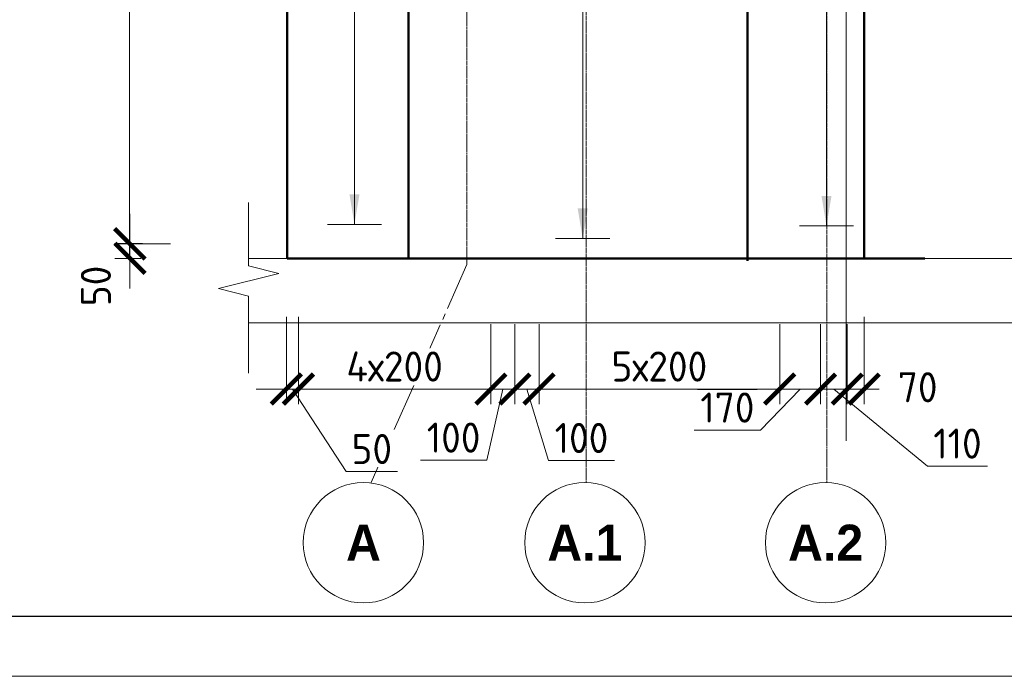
# Model space of a CAD drawing. Header units: millimetres. Extents: x 263826 to 1718326, y -423071 to 70137.
# Tile 462 of 486: x 1099990 to 1108171, y -140651 to -135195. Entities that reach past the tile are written whole.
import ezdxf
from ezdxf.enums import TextEntityAlignment as Align

# ---------------------------------------------------------------- set-up
doc = ezdxf.new("R2010")
doc.units = ezdxf.units.MM
doc.linetypes.add('______5', pattern=[1100, 800, -100, 100, -100])
doc.linetypes.add('осевая', pattern=[50.8, 31.75, -6.35, 6.35, -6.35])
for name, color, linetype, lineweight in [('AF_Stena', 90, 'Continuous', 18), ('KR_Fundament', 253, 'Continuous', 18), ('АрмСтер', 2, 'Continuous', 50), ('Оси', 40, '______5', 18), ('размер', 1, 'Continuous', 25), ('РАЗМЕРЫ', 1, 'Continuous', 9), ('Текст', 7, 'Continuous', 25), ('ТОНКИЕ', 7, 'Continuous', 9)]:
    doc.layers.add(name, color=color, linetype=linetype, lineweight=lineweight)
doc.layers.add('PDF7_Text', color=7, linetype='Continuous')
doc.layers.add('ТОЛСТЫЕ_ОСНОВНЫЕ', color=6, linetype='Continuous')
doc.layers.add('АрмСтер_атрибуты', color=2, linetype='Continuous', lineweight=0, plot=False)
doc.styles.add('Century Gothic', font='GOTHIC.TTF')
doc.styles.add('GOST-2.304_Type-B', font='GOST_Common.ttf')
doc.styles.add('PDF Times New Roman', font='times.ttf')
doc.styles.get("Standard").update_dxf_attribs({"font": 'arial.ttf'})
doc.styles.add('Аннотативный', font='arial.ttf')
doc.styles.add('ГОСТ', font='GOST_Common.ttf')
doc.dimstyles.new('мой 25', dxfattribs={"dimscale": 100, "dimtxt": 2.5, "dimasz": 2.5, "dimexe": 1.25, "dimexo": 0.625, "dimtad": 1, "dimdec": 0, "dimlfac": 0.5, "dimtxsty": 'GOST-2.304_Type-B', "dimblk": 'ARCHTICK', "dimcen": 2.5, "dimdle": 1.25, "dimaunit": 1, "dimadec": 1, "dimazin": 2, "dimtfac": 1, "dimtdec": 0, "dimtmove": 1, "dimatfit": 3, "dimfxl": 6, "dimfxlon": 1, "dimtfill": 1, "dimlwd": -1, "dimlwe": -1, "dimarcsym": 0})

# ---------------------------------------------------------------- blocks, each defined once
blk = doc.blocks.new('штамп кж1.1')
at = {"layer": 'PDF7_Text', "insert": (410912, -84467.2), "char_height": 180, "width": 6881.019, "attachment_point": 7, "style": 'PDF Times New Roman'}
blk.add_mtext('\\pi1015.18152;Жилой дом со встроенными помещениями \\P\\pi311.27381;общественно-делового и коммерческого назначения на \\P\\pi667.38051;первом этаже здания и встроенно-пристроенным \\P\\pi874.76335;поликлиническим учреждением (поз. 2.2-2.3)', dxfattribs=at)
at = {"layer": 'Текст', "color": 7, "insert": (411117.5, -81801.3), "char_height": 250, "attachment_point": 1, "style": 'ГОСТ'}
blk.add_mtext_dynamic_manual_height_columns('\\pi594.35517;{\\fTimes New Roman|b0|i0|c204|p18;\\C256;Строительство жилого комплекса со  встроенными помещениями \\P\\pi1441.86779;общественного-делового, коммерческого назначения и \\P\\pi41.3631;поликлиническим учреждением по адресу: г. Чита, ул. 1-я Коллективная}', width=11543.072, gutter_width=12.5, heights=[0], dxfattribs=at)
blk = doc.blocks.new('*U46')
at = {"layer": 'ТОЛСТЫЕ_ОСНОВНЫЕ', "color": 6}
blk.add_lwpolyline([(20, 5), (415, 5), (415, 292), (20, 292)], close=True, dxfattribs=at)
at = {"layer": 'ТОНКИЕ'}
blk.add_lwpolyline([(0, 0), (420, 0), (420, 297), (0, 297)], close=True, dxfattribs=at)
blk = doc.blocks.new('*U2596')
at = {"layer": 'РАЗМЕРЫ', "ltscale": 15}
blk.add_line((0, -1800), (0, 1600), dxfattribs=at)
at = {"layer": 'РАЗМЕРЫ'}
blk.add_line((112.5, -1800), (-112.5, -1800), dxfattribs=at)
blk.add_solid([(0, -1800), (20.9, -1674.8), (-20.9, -1674.8)], dxfattribs=at)
at = {"layer": 'АрмСтер_атрибуты', "flags": 9}
for tag, p in [('МАССА', (-505.2, 389.5)), ('ОБОЗНАЧЕНИЕ', (-505.2, 275.6))]:
    blk.add_attdef(tag, p, '', height=75, dxfattribs=at)
at = {"layer": 'АрмСтер_атрибуты', "style": 'Аннотативный', "flags": 8}
blk.add_attdef('ПОЗ', (110, 29.6), '', height=75, dxfattribs=at)
blk.add_attdef('НАИМЕНОВАНИЕ', text='', height=75, dxfattribs=at).set_placement((0, -29.3), align=Align.TOP_CENTER)
at = {"layer": 'АрмСтер_атрибуты', "color": 215, "style": 'Аннотативный'}
for tag, p, flags in [('ШАГ', (190.9, -194.2), 10), ('КОЛ', (138, -285.1), 8), ('ШИРИНА', (172.9, -367.8), 8)]:
    blk.add_attdef(tag, p, '', height=50, dxfattribs=dict(at, flags=flags))
blk = doc.blocks.new('*U2594')
at = {"layer": 'РАЗМЕРЫ', "ltscale": 15}
blk.add_line((0, -1800), (0, 1600), dxfattribs=at)
at = {"layer": 'РАЗМЕРЫ'}
blk.add_line((112.5, -1800), (-112.5, -1800), dxfattribs=at)
blk.add_solid([(0, -1800), (20.9, -1674.8), (-20.9, -1674.8)], dxfattribs=at)
at = {"layer": 'АрмСтер_атрибуты', "flags": 9}
for tag, p in [('МАССА', (-1033.5, 389.5)), ('ОБОЗНАЧЕНИЕ', (-1033.5, 275.6))]:
    blk.add_attdef(tag, p, '', height=75, dxfattribs=at)
at = {"layer": 'АрмСтер_атрибуты', "style": 'Аннотативный', "flags": 8}
blk.add_attdef('ПОЗ', (110, 29.6), '', height=75, dxfattribs=at)
blk.add_attdef('НАИМЕНОВАНИЕ', text='', height=75, dxfattribs=at).set_placement((0, -29.3), align=Align.TOP_CENTER)
at = {"layer": 'АрмСтер_атрибуты', "color": 215, "style": 'Аннотативный'}
for tag, p, flags in [('ШАГ', (190.9, -194.2), 10), ('КОЛ', (138, -285.1), 8), ('ШИРИНА', (172.9, -367.8), 8)]:
    blk.add_attdef(tag, p, '', height=50, dxfattribs=dict(at, flags=flags))
blk = doc.blocks.new('*U2595')
at = {"layer": 'РАЗМЕРЫ', "ltscale": 15}
blk.add_line((0, -1800), (0, 1600), dxfattribs=at)
at = {"layer": 'РАЗМЕРЫ'}
blk.add_line((112.5, -1800), (-112.5, -1800), dxfattribs=at)
blk.add_solid([(0, -1800), (20.9, -1674.8), (-20.9, -1674.8)], dxfattribs=at)
at = {"layer": 'АрмСтер_атрибуты', "flags": 9}
for tag, p in [('МАССА', (-1033.5, 389.5)), ('ОБОЗНАЧЕНИЕ', (-1033.5, 275.6))]:
    blk.add_attdef(tag, p, '', height=75, dxfattribs=at)
at = {"layer": 'АрмСтер_атрибуты', "style": 'Аннотативный', "flags": 8}
blk.add_attdef('ПОЗ', (110, 29.6), '', height=75, dxfattribs=at)
blk.add_attdef('НАИМЕНОВАНИЕ', text='', height=75, dxfattribs=at).set_placement((0, -29.3), align=Align.TOP_CENTER)
at = {"layer": 'АрмСтер_атрибуты', "color": 215, "style": 'Аннотативный'}
for tag, p, flags in [('ШАГ', (190.9, -194.2), 10), ('КОЛ', (138, -285.1), 8), ('ШИРИНА', (172.9, -367.8), 8)]:
    blk.add_attdef(tag, p, '', height=50, dxfattribs=dict(at, flags=flags))
blk = doc.blocks.new('_ArchTick')
at = {"color": 0, "linetype": 'ByBlock', "const_width": 0.15}
blk.add_lwpolyline([(-0.5, -0.5), (0.5, 0.5)], dxfattribs=at)
blk = doc.blocks.new('*D2644')
at = {"layer": 'DEFPOINTS', "color": 0, "transparency": 16777216}
for p in [(1101305, -137059.1), (1100906, -137179.1), (1101059.7, -137179.1)]:
    blk.add_point(p, dxfattribs=at)
at = {"layer": 'РАЗМЕРЫ', "color": 0, "linetype": 'Continuous', "transparency": 16777216}
for p, q in [((1100906, -137059.1), (1100906, -136809.1)), ((1101242.5, -137059.1), (1100781, -137059.1)), ((1100906, -137059.1), (1100906, -137179.1)), ((1100997.2, -137179.1), (1100781, -137179.1)), ((1100906, -137179.1), (1100906, -137429.1))]:
    blk.add_line(p, q, dxfattribs=at)
at = {"layer": 'РАЗМЕРЫ', "color": 0, "transparency": 16777216, "xscale": 250, "yscale": 250, "zscale": 250}
for p, rotation in [((1100906, -137059.1), 270), ((1100906, -137179.1), 90)]:
    blk.add_blockref('_ArchTick', p, dxfattribs=dict(at, rotation=rotation))
at = {"layer": 'РАЗМЕРЫ', "color": 0, "lineweight": 0, "transparency": 16777216, "insert": (1100623, -137407.9), "char_height": 250, "attachment_point": 5, "rotation": 90, "style": 'GOST-2.304_Type-B', "bg_fill": 3, "box_fill_scale": 1.1, "bg_fill_color": 256, "bg_fill_true_color": 13158600, "bg_fill_transparency": 0}
blk.add_mtext('50', dxfattribs=at)
blk = doc.blocks.new('*D2645')
at = {"layer": 'DEFPOINTS', "color": 0, "transparency": 16777216}
for p in [(1100902.4, -130129.1), (1101397.7, -130129.1), (1101072.3, -137056)]:
    blk.add_point(p, dxfattribs=at)
at = {"layer": 'РАЗМЕРЫ', "color": 0, "linetype": 'Continuous', "transparency": 16777216}
for p, q in [((1100902.4, -137181), (1100902.4, -130004.1)), ((1101335.2, -130129.1), (1100777.4, -130129.1)), ((1101009.8, -137056), (1100777.4, -137056))]:
    blk.add_line(p, q, dxfattribs=at)
at = {"layer": 'РАЗМЕРЫ', "color": 0, "transparency": 16777216, "xscale": 250, "yscale": 250, "zscale": 250}
for p, rotation in [((1100902.4, -130129.1), 90), ((1100902.4, -137056), 270)]:
    blk.add_blockref('_ArchTick', p, dxfattribs=dict(at, rotation=rotation))
at = {"layer": 'РАЗМЕРЫ', "color": 0, "lineweight": 0, "transparency": 16777216, "insert": (1100714.9, -133592.6), "char_height": 250, "attachment_point": 5, "rotation": 90, "style": 'GOST-2.304_Type-B', "bg_fill": 3, "box_fill_scale": 1.1, "bg_fill_color": 256, "bg_fill_true_color": 13158600, "bg_fill_transparency": 0}
blk.add_mtext('35х100', dxfattribs=at)
blk = doc.blocks.new('*U2650')
at = {"color": 0, "linetype": 'ByBlock', "lineweight": -2, "ltscale": 100}
blk.add_line((-2307.2, 0), (3612.8, 0), dxfattribs=at)
at = {"layer": 'АрмСтер_атрибуты', "flags": 9}
for tag, p in [('МАССА', (-1363.3, 189.5)), ('ОБОЗНАЧЕНИЕ', (-1363.3, 75.6))]:
    blk.add_attdef(tag, p, '', height=75, dxfattribs=at)
at = {"layer": 'АрмСтер_атрибуты', "style": 'Аннотативный', "flags": 8}
blk.add_attdef('ПОЗ', (110, 29.6), '', height=75, dxfattribs=at)
blk.add_attdef('НАИМЕНОВАНИЕ', text='', height=75, dxfattribs=at).set_placement((0, -29.3), align=Align.TOP_CENTER)
at = {"layer": 'АрмСтер_атрибуты', "color": 215, "style": 'Аннотативный'}
for tag, p, flags in [('ШАГ', (190.9, -194.2), 10), ('КОЛ', (138, -285.1), 8), ('ШИРИНА', (172.9, -367.8), 8)]:
    blk.add_attdef(tag, p, '', height=50, dxfattribs=dict(at, flags=flags))
blk = doc.blocks.new('*U2641')
at = {"color": 0, "linetype": 'ByBlock', "lineweight": -2, "ltscale": 100}
blk.add_line((-3040, 0), (1370, 0), dxfattribs=at)
at = {"layer": 'АрмСтер_атрибуты', "style": 'Аннотативный', "flags": 8}
blk.add_attdef('ПОЗ', (110, 29.6), '', height=75, dxfattribs=at)
at = {"layer": 'АрмСтер_атрибуты', "flags": 9}
for tag, p in [('МАССА', (-2096, -10.5)), ('ОБОЗНАЧЕНИЕ', (-2096, -124.4))]:
    blk.add_attdef(tag, p, '', height=75, dxfattribs=at)
at = {"layer": 'АрмСтер_атрибуты', "style": 'Аннотативный', "flags": 8}
blk.add_attdef('НАИМЕНОВАНИЕ', text='', height=75, dxfattribs=at).set_placement((0, -29.3), align=Align.TOP_CENTER)
at = {"layer": 'АрмСтер_атрибуты', "color": 215, "style": 'Аннотативный'}
for tag, p, flags in [('ШАГ', (190.9, -194.2), 10), ('КОЛ', (138, -285.1), 8), ('ШИРИНА', (172.9, -367.8), 8)]:
    blk.add_attdef(tag, p, '', height=50, dxfattribs=dict(at, flags=flags))
blk = doc.blocks.new('*D3010')
at = {"layer": 'DEFPOINTS', "color": 0, "lineweight": 0, "transparency": 16777216}
for p in [(1106644.6, -137663.9), (1106865.3, -137663.9), (1106865.3, -138264.8)]:
    blk.add_point(p, dxfattribs=at)
at = {"layer": 'РАЗМЕРЫ', "color": 0, "linetype": 'Continuous', "transparency": 16777216}
for p, q in [((1106644.6, -137726.4), (1106644.6, -138389.8)), ((1106865.3, -137726.4), (1106865.3, -138389.8)), ((1106519.6, -138264.8), (1106990.3, -138264.8)), ((1106754.9, -138264.8), (1107531.6, -138905)), ((1107531.6, -138905), (1108031.6, -138905))]:
    blk.add_line(p, q, dxfattribs=at)
at = {"layer": 'РАЗМЕРЫ', "color": 0, "transparency": 16777216, "xscale": 250, "yscale": 250, "zscale": 250, "rotation": 180}
blk.add_blockref('_ArchTick', (1106644.6, -138264.8), dxfattribs=at)
at = {"layer": 'РАЗМЕРЫ', "color": 0, "transparency": 16777216, "xscale": 250, "yscale": 250, "zscale": 250}
blk.add_blockref('_ArchTick', (1106865.3, -138264.8), dxfattribs=at)
at = {"layer": 'РАЗМЕРЫ', "color": 0, "transparency": 16777216, "insert": (1107781.6, -138717.5), "char_height": 250, "attachment_point": 5, "style": 'GOST-2.304_Type-B', "bg_fill": 3, "box_fill_scale": 1.1, "bg_fill_color": 256, "bg_fill_true_color": 13158600, "bg_fill_transparency": 0}
blk.add_mtext('110', dxfattribs=at)
blk = doc.blocks.new('*D3011')
at = {"layer": 'DEFPOINTS', "color": 0, "lineweight": 0, "transparency": 16777216}
for p in [(1107006, -137138.6), (1106865.3, -138002.5), (1107006, -138264.8)]:
    blk.add_point(p, dxfattribs=at)
at = {"layer": 'РАЗМЕРЫ', "color": 0, "linetype": 'Continuous', "transparency": 16777216}
for p, q in [((1107006, -137664.8), (1107006, -138389.8)), ((1106865.3, -138065), (1106865.3, -138389.8)), ((1106740.3, -138264.8), (1107131, -138264.8))]:
    blk.add_line(p, q, dxfattribs=at)
at = {"layer": 'РАЗМЕРЫ', "color": 0, "transparency": 16777216, "xscale": 250, "yscale": 250, "zscale": 250, "rotation": 180}
blk.add_blockref('_ArchTick', (1106865.3, -138264.8), dxfattribs=at)
at = {"layer": 'РАЗМЕРЫ', "color": 0, "transparency": 16777216, "xscale": 250, "yscale": 250, "zscale": 250}
blk.add_blockref('_ArchTick', (1107006, -138264.8), dxfattribs=at)
at = {"layer": 'РАЗМЕРЫ', "color": 0, "transparency": 16777216, "insert": (1107451, -138249.5), "char_height": 250, "attachment_point": 5, "style": 'GOST-2.304_Type-B', "bg_fill": 3, "box_fill_scale": 1.1, "bg_fill_color": 256, "bg_fill_true_color": 13158600, "bg_fill_transparency": 0}
blk.add_mtext('70', dxfattribs=at)
blk = doc.blocks.new('*D3013')
at = {"layer": 'DEFPOINTS', "color": 0, "lineweight": 0, "transparency": 16777216}
for p in [(1102305.3, -137663.9, 720), (1103904.6, -137679.9), (1102305.3, -138264.8)]:
    blk.add_point(p, dxfattribs=at)
at = {"layer": 'РАЗМЕРЫ', "color": 0, "linetype": 'Continuous', "transparency": 16777216}
for p, q in [((1103904.6, -137742.4), (1103904.6, -138389.8)), ((1102305.3, -137875.1), (1102305.3, -138389.8)), ((1104029.6, -138264.8), (1102180.3, -138264.8))]:
    blk.add_line(p, q, dxfattribs=at)
at = {"layer": 'РАЗМЕРЫ', "color": 0, "transparency": 16777216, "xscale": 250, "yscale": 250, "zscale": 250, "rotation": 180}
blk.add_blockref('_ArchTick', (1102305.3, -138264.8), dxfattribs=at)
at = {"layer": 'РАЗМЕРЫ', "color": 0, "transparency": 16777216, "xscale": 250, "yscale": 250, "zscale": 250}
blk.add_blockref('_ArchTick', (1103904.6, -138264.8), dxfattribs=at)
at = {"layer": 'РАЗМЕРЫ', "color": 0, "lineweight": 0, "transparency": 16777216, "insert": (1103104.9, -138077.3), "char_height": 250, "attachment_point": 5, "style": 'GOST-2.304_Type-B', "bg_fill": 3, "box_fill_scale": 1.1, "bg_fill_color": 256, "bg_fill_true_color": 13158600, "bg_fill_transparency": 0}
blk.add_mtext('4х200', dxfattribs=at)
blk = doc.blocks.new('*D3014')
at = {"layer": 'DEFPOINTS', "color": 0, "lineweight": 0, "transparency": 16777216}
for p in [(1106304.6, -137663.9), (1106644.6, -138045.2), (1106644.6, -138264.8)]:
    blk.add_point(p, dxfattribs=at)
at = {"layer": 'РАЗМЕРЫ', "color": 0, "linetype": 'Continuous', "transparency": 16777216}
for p, q in [((1106304.6, -137726.4), (1106304.6, -138389.8)), ((1106644.6, -138107.7), (1106644.6, -138389.8)), ((1106474.6, -138264.8), (1106144.9, -138605.8)), ((1106179.6, -138264.8), (1106769.6, -138264.8)), ((1106144.9, -138605.8), (1105594.9, -138605.8))]:
    blk.add_line(p, q, dxfattribs=at)
at = {"layer": 'РАЗМЕРЫ', "color": 0, "transparency": 16777216, "xscale": 250, "yscale": 250, "zscale": 250}
blk.add_blockref('_ArchTick', (1106644.6, -138264.8), dxfattribs=at)
at = {"layer": 'РАЗМЕРЫ', "color": 0, "transparency": 16777216, "insert": (1105869.9, -138418.3), "char_height": 250, "attachment_point": 5, "style": 'GOST-2.304_Type-B', "bg_fill": 3, "box_fill_scale": 1.1, "bg_fill_color": 256, "bg_fill_true_color": 13158600, "bg_fill_transparency": 0}
blk.add_mtext('170', dxfattribs=at)
at = {"layer": 'РАЗМЕРЫ', "color": 0, "transparency": 16777216, "xscale": 250, "yscale": 250, "zscale": 250, "rotation": 180}
blk.add_blockref('_ArchTick', (1106304.6, -138264.8), dxfattribs=at)
blk = doc.blocks.new('*D3012')
at = {"layer": 'DEFPOINTS', "color": 0, "lineweight": 0, "transparency": 16777216}
for p in [(1104304.6, -137663.9), (1106304.6, -137966), (1106304.6, -138264.8)]:
    blk.add_point(p, dxfattribs=at)
at = {"layer": 'РАЗМЕРЫ', "color": 0, "linetype": 'Continuous', "transparency": 16777216}
for p, q in [((1104304.6, -137726.4), (1104304.6, -138389.8)), ((1106304.6, -138028.5), (1106304.6, -138389.8)), ((1104179.6, -138264.8), (1106429.6, -138264.8))]:
    blk.add_line(p, q, dxfattribs=at)
at = {"layer": 'РАЗМЕРЫ', "color": 0, "transparency": 16777216, "xscale": 250, "yscale": 250, "zscale": 250, "rotation": 180}
blk.add_blockref('_ArchTick', (1104304.6, -138264.8), dxfattribs=at)
at = {"layer": 'РАЗМЕРЫ', "color": 0, "transparency": 16777216, "xscale": 250, "yscale": 250, "zscale": 250}
blk.add_blockref('_ArchTick', (1106304.6, -138264.8), dxfattribs=at)
at = {"layer": 'РАЗМЕРЫ', "color": 0, "transparency": 16777216, "insert": (1105304.6, -138077.3), "char_height": 250, "attachment_point": 5, "style": 'GOST-2.304_Type-B', "bg_fill": 3, "box_fill_scale": 1.1, "bg_fill_color": 256, "bg_fill_true_color": 13158600, "bg_fill_transparency": 0}
blk.add_mtext('5х200', dxfattribs=at)
blk = doc.blocks.new('*D3015')
at = {"layer": 'DEFPOINTS', "color": 0, "lineweight": 0, "transparency": 16777216}
for p in [(1104104.6, -137663.9), (1104304.6, -137663.9), (1104104.6, -138264.8)]:
    blk.add_point(p, dxfattribs=at)
at = {"layer": 'РАЗМЕРЫ', "color": 0, "linetype": 'Continuous', "transparency": 16777216}
for p, q in [((1104104.6, -137726.4), (1104104.6, -138389.8)), ((1104304.6, -137726.4), (1104304.6, -138389.8)), ((1104429.6, -138264.8), (1103979.6, -138264.8)), ((1104204.6, -138264.8), (1104382.7, -138858.6)), ((1104382.7, -138858.6), (1104932.7, -138858.6))]:
    blk.add_line(p, q, dxfattribs=at)
at = {"layer": 'РАЗМЕРЫ', "color": 0, "transparency": 16777216, "xscale": 250, "yscale": 250, "zscale": 250, "rotation": 180}
blk.add_blockref('_ArchTick', (1104104.6, -138264.8), dxfattribs=at)
at = {"layer": 'РАЗМЕРЫ', "color": 0, "transparency": 16777216, "xscale": 250, "yscale": 250, "zscale": 250}
blk.add_blockref('_ArchTick', (1104304.6, -138264.8), dxfattribs=at)
at = {"layer": 'РАЗМЕРЫ', "color": 0, "transparency": 16777216, "insert": (1104657.7, -138671.1), "char_height": 250, "attachment_point": 5, "style": 'GOST-2.304_Type-B', "bg_fill": 3, "box_fill_scale": 1.1, "bg_fill_color": 256, "bg_fill_true_color": 13158600, "bg_fill_transparency": 0}
blk.add_mtext('100', dxfattribs=at)
blk = doc.blocks.new('*D3016')
at = {"layer": 'DEFPOINTS', "color": 0, "lineweight": 0, "transparency": 16777216}
for p in [(1103904.6, -137663.9), (1104104.6, -137663.9), (1103904.6, -138264.8)]:
    blk.add_point(p, dxfattribs=at)
at = {"layer": 'РАЗМЕРЫ', "color": 0, "linetype": 'Continuous', "transparency": 16777216}
for p, q in [((1103904.6, -137726.4), (1103904.6, -138389.8)), ((1104104.6, -137726.4), (1104104.6, -138389.8)), ((1104229.6, -138264.8), (1103779.6, -138264.8)), ((1104004.6, -138264.8), (1103869.9, -138855.4)), ((1103869.9, -138855.4), (1103319.9, -138855.4))]:
    blk.add_line(p, q, dxfattribs=at)
at = {"layer": 'РАЗМЕРЫ', "color": 0, "transparency": 16777216, "xscale": 250, "yscale": 250, "zscale": 250, "rotation": 180}
blk.add_blockref('_ArchTick', (1103904.6, -138264.8), dxfattribs=at)
at = {"layer": 'РАЗМЕРЫ', "color": 0, "transparency": 16777216, "xscale": 250, "yscale": 250, "zscale": 250}
blk.add_blockref('_ArchTick', (1104104.6, -138264.8), dxfattribs=at)
at = {"layer": 'РАЗМЕРЫ', "color": 0, "transparency": 16777216, "insert": (1103594.9, -138667.9), "char_height": 250, "attachment_point": 5, "style": 'GOST-2.304_Type-B', "bg_fill": 3, "box_fill_scale": 1.1, "bg_fill_color": 256, "bg_fill_true_color": 13158600, "bg_fill_transparency": 0}
blk.add_mtext('100', dxfattribs=at)
blk = doc.blocks.new('*D3776')
at = {"layer": 'DEFPOINTS', "color": 0, "lineweight": 0, "transparency": 16777216}
for p in [(1102205.3, -137151.3), (1102305.3, -137151.3), (1102305.3, -138264.8)]:
    blk.add_point(p, dxfattribs=at)
at = {"layer": 'РАЗМЕРЫ', "color": 0, "linetype": 'Continuous', "transparency": 16777216}
for p, q in [((1102205.3, -137664.8), (1102205.3, -138389.8)), ((1102305.3, -137664.8), (1102305.3, -138389.8)), ((1102205.3, -138264.8), (1101955.3, -138264.8)), ((1102205.3, -138264.8), (1102305.3, -138264.8)), ((1102205.3, -138264.8), (1102305.3, -138264.8)), ((1102255.3, -138264.8), (1102702.6, -138950.4)), ((1102305.3, -138264.8), (1102555.3, -138264.8)), ((1102702.6, -138950.4), (1103127.6, -138950.4))]:
    blk.add_line(p, q, dxfattribs=at)
at = {"layer": 'РАЗМЕРЫ', "color": 0, "transparency": 16777216, "xscale": 250, "yscale": 250, "zscale": 250}
blk.add_blockref('_ArchTick', (1102205.3, -138264.8), dxfattribs=at)
at = {"layer": 'РАЗМЕРЫ', "color": 0, "transparency": 16777216, "xscale": 250, "yscale": 250, "zscale": 250, "rotation": 180}
blk.add_blockref('_ArchTick', (1102305.3, -138264.8), dxfattribs=at)
at = {"layer": 'РАЗМЕРЫ', "color": 0, "lineweight": 0, "transparency": 16777216, "insert": (1102915.1, -138762.9), "char_height": 250, "attachment_point": 5, "style": 'GOST-2.304_Type-B', "bg_fill": 3, "box_fill_scale": 1.1, "bg_fill_color": 256, "bg_fill_true_color": 13158600, "bg_fill_transparency": 0}
blk.add_mtext('50', dxfattribs=at)

msp = doc.modelspace()

# ---------------------------------------------------------------- linework, layer by layer
at = {"color": 0, "linetype": 'ByBlock', "lineweight": 0}
for centre in [(1102845.82831, -139541.49804), (1104685.82831, -139541.49804), (1106685.82831, -139541.49804)]:
    msp.add_circle(centre, 500, dxfattribs=at)
at = {"layer": 'AF_Stena', "lineweight": 50}
for p, q in [((1102211.68567, -130040.19343), (1102211.68567, -137179.06436)), ((1107006.0383, -137179.06436), (1107006.0383, -130040.19343)), ((1102211.68567, -137179.06436), (1107006.0383, -137179.06436)), ((1102211.68567, -137179.06436), (1107511.68566, -137179.06436))]:
    msp.add_line(p, q, dxfattribs=at)
at = {"layer": 'AF_Stena', "lineweight": 20}
for points in [[(1101891.4511, -137186.47148), (1101891.4511, -136714.61214)], [(1101891.4511, -137186.47148), (1101891.4511, -137241.47168)], [(1101891.4511, -137241.47168), (1102141.4511, -137303.97168)], [(1102141.4511, -137303.97168), (1101641.4511, -137428.97168)], [(1101641.4511, -137428.97168), (1101891.4511, -137491.47168)], [(1101891.4511, -137491.47168), (1101891.4511, -137546.47188)], [(1101891.4511, -137546.47188), (1101891.4511, -138132.16048)]]:
    msp.add_lwpolyline(points, dxfattribs=at)
at = {"layer": 'KR_Fundament', "lineweight": 9}
for p, q in [((1108613.19113, -137179.06436), (1101891.4511, -137179.06436)), ((1101891.4511, -137713.03829), (1108613.19113, -137713.03829))]:
    msp.add_line(p, q, dxfattribs=at)
at = {"layer": 'Оси', "color": 16, "linetype": 'осевая', "lineweight": 0, "ltscale": 0.5, "transparency": 33554687}
msp.add_line((1103706.0383, -137228.21507), (1103706.0383, -128985.05042), dxfattribs=at)
at = {"layer": 'Оси', "color": 16, "linetype": '______5', "lineweight": 0, "ltscale": 0.5, "transparency": 33554687}
msp.add_line((1103706.0383, -137228.21507), (1102906.95052, -139045.24802), dxfattribs=at)
at = {"layer": 'РАЗМЕРЫ', "color": 1}
msp.add_line((1106856.0383, -138695.30117), (1106856.0383, -133996.28022), dxfattribs=at)

# ---------------------------------------------------------------- block references
at = {"xscale": 100, "yscale": 100, "zscale": 100}
msp.add_blockref('*U46', (1096675.02999, -140651.33079), dxfattribs=at)
at = {"layer": 'размер'}
for p in [(622629.12858, -53501.68302, 6200), (386772.76955, -53568.49652, 3100), (522893.71601, -53537.24258), (341774.20345, -53769.4628, 3100), (433578.08002, -53769.4628, 3100), (477895.14991, -53738.20886), (572761.4223, -53769.4628, 3100), (669819.0913, -53923.17899)]:
    msp.add_blockref('штамп кж1.1', p, dxfattribs=at)

# ---------------------------------------------------------------- texts
at = {"layer": 'Оси', "color": 16, "linetype": 'Continuous', "lineweight": 25, "transparency": 33554687, "char_height": 600, "attachment_point": 5, "style": 'Century Gothic'}
for s, insert, width in [('\\A1;{\\fCentury Gothic|i0|b1;\\H300.000000;\\W1.000000;\\C16;А}\\P', (1102845.82831, -139541.49804), 920), ('\\A1;{\\fCentury Gothic|i0|b1;\\H300.000000;\\W1.000000;\\C16;А.1}\\P', (1104685.82831, -139541.49804), 1620), ('\\A1;{\\fCentury Gothic|i0|b1;\\H300.000000;\\W1.000000;\\C16;А.2}\\P', (1106685.82831, -139541.49804), 1620)]:
    msp.add_mtext(s, dxfattribs=dict(at, insert=insert, width=width))
at = {"layer": 'Текст', "color": 7, "char_height": 250, "attachment_point": 1, "style": 'ГОСТ'}
for s, heights, insert in [('\\pi3500;{\\C256;\\P\\pi2464.39394;Пилон П1 (1ЭТ)}', [1500], (527547.93827, -138202.71786, 3100)), ('\\pi3500;{\\C256;\\P\\pi2439.39394;Пилон П2 (1ЭТ)}', [1500], (572654.78314, -138202.71786, 3100)), ('\\pi3500;{\\C256;\\P\\pi2482.19697;Пилон П3(1ЭТ)}', [1500], (617761.62801, -138202.71786, 3100)), ('\\pi3500;{\\C256;\\P\\pi2469.69697;Пилон П4(1ЭТ)}', [1500], (662807.74067, -138202.71786, 3100)), ('\\pi3500;{\\C256;\\P\\pi2439.39394;Пилон П7 (1ЭТ)}', [1500], (797631.09401, -138202.71786, 3100)), ('\\pi3500;{\\C256;\\P\\pi2376.89394;Пилон П10 (1ЭТ)}', [1500], (933752.04047, -138171.46392)), ('\\pi3500;{\\C256;\\P\\pi2376.89394;Пилон П12 (1ЭТ) }', [1509.18389], (1033487.45303, -138282.16753, 6200)), ('\\pi3500;{\\C256;\\P\\pi2439.39394;Пилон П9 (1ЭТ) }', [1500], (888753.47436, -138372.43021)), ('\\pi3500;{\\C256;\\P\\pi2439.39394;Пилон П5 (1ЭТ) }', [1500], (707720.13429, -138549.9473, 3100)), ('\\pi3500;{\\C256;\\P\\pi2439.39394;Пилон П6 (1ЭТ) }', [1500], (752632.5279, -138549.9473, 3100)), ('\\pi3500;{\\C256;\\P\\pi2439.39394;Пилон П8 (1ЭТ) }', [1500], (844436.40447, -138549.9473, 3100)), ('\\pi3500;{\\C256;\\P\\pi2401.89394;Пилон П11 (1ЭТ) }', [1500], (983619.74675, -138549.9473, 3100)), ('\\pi3500;{\\C256;\\P\\pi2376.89394;Пилон П13 (1ЭТ) }', [1500], (1080677.41576, -138557.40034))]:
    msp.add_mtext_dynamic_manual_height_columns(s, width=7000, gutter_width=12.5, heights=heights, dxfattribs=dict(at, insert=insert))

# ---------------------------------------------------------------- next in the draw order: block references
at = {"layer": 'АрмСтер', "ltscale": 15, "xscale": 2, "yscale": 2, "zscale": 2}
msp.add_blockref('*U2596', (1104667.859, -133414.57429), dxfattribs=at)

# ---------------------------------------------------------------- next in the draw order: dimensions: what is measured, and where the dimension line sits
at = {"layer": 'РАЗМЕРЫ', "color": 146, "lineweight": 0, "true_color": 0x006272}
dim = msp.add_linear_dim(base=(1100905.98124, -137179.06436), p1=(1101305.01658, -137059.06436), p2=(1101059.73124, -137179.06436), angle=90, text='50', dimstyle='мой 25', dxfattribs=at)
dim.commit()
dim.dimension.update_dxf_attribs({"geometry": '*D2644', "text_midpoint": (1100810.47767, -137407.91713), "dimtype": 160})
at = {"layer": 'РАЗМЕРЫ', "lineweight": 0}
dim = msp.add_linear_dim(base=(1102305.2939, -138264.8104), p1=(1103904.59822, -137679.93316), p2=(1102305.2939, -137663.93316, 719.99999), text='4х200', dimstyle='мой 25', override={"dimlfac": 0.25}, dxfattribs=at)
dim.commit()
dim.dimension.update_dxf_attribs({"geometry": '*D3013', "text_midpoint": (1103104.94606, -138077.3104)})
at = {"layer": 'РАЗМЕРЫ', "color": 1}
dim = msp.add_linear_dim(base=(1106865.29086, -138264.8104), p1=(1106644.59822, -137663.93316), p2=(1106865.29086, -137663.93316), angle=180, dimstyle='мой 25', dxfattribs=at)
dim.commit()
dim.dimension.update_dxf_attribs({"geometry": '*D3010', "text_midpoint": (1107594.0863, -138905.04867), "dimtype": 160})

# ---------------------------------------------------------------- next in the draw order: block references
at = {"layer": 'АрмСтер', "ltscale": 15, "xscale": 2, "yscale": 2, "zscale": 2}
for name, p in [('*U2595', (1102771.08804, -133296.743)), ('*U2594', (1106693.5284, -133309.55045))]:
    msp.add_blockref(name, p, dxfattribs=at)

# ---------------------------------------------------------------- next in the draw order: texts
at = {"ltscale": 100, "insert": (1073932.24907, -132652.27578), "char_height": 250, "width": 17398.1240905, "attachment_point": 1, "style": 'GOST-2.304_Type-B'}
msp.add_mtext('\\pi-750,l750,t750,5000;1.^IОбщие примечания см. лист 1\\P2.^IШпильки поз.3 устанавливать с шагом 400 по вертикали и с шагом  400 по горизонтали.\\P3.^IАрмирование пилонов  выполнять отдельными стержнями. Арматуру вязать вязальной проволокой в каждом пересечении.', dxfattribs=at)

# ---------------------------------------------------------------- next in the draw order: block references
at = {"layer": 'АрмСтер', "ltscale": 15, "xscale": 2, "yscale": 2, "zscale": 2, "rotation": 90}
for name, p in [('*U2650', (1103219.52448, -132564.60433)), ('*U2641', (1106037.51831, -131120.19343))]:
    msp.add_blockref(name, p, dxfattribs=at)

# ---------------------------------------------------------------- next in the draw order: dimensions: what is measured, and where the dimension line sits
at = {"layer": 'РАЗМЕРЫ', "color": 146, "lineweight": 0, "true_color": 0x006272}
dim = msp.add_linear_dim(base=(1100902.38839, -130129.11696), p1=(1101072.29378, -137055.99483), p2=(1101397.69342, -130129.11696), angle=90, text='35х100', dimstyle='мой 25', dxfattribs=at)
dim.commit()
dim.dimension.update_dxf_attribs({"geometry": '*D2645', "text_midpoint": (1100714.88839, -133592.5559)})

# ---------------------------------------------------------------- next in the draw order: dimensions: what is measured, and where the dimension line sits
at = {"layer": 'РАЗМЕРЫ', "lineweight": 0}
dim = msp.add_linear_dim(base=(1102305.2939, -138264.8104), p1=(1102205.29458, -137151.29065), p2=(1102305.2939, -137151.29065), angle=180, dimstyle='мой 25', dxfattribs=at)
dim.commit()
dim.dimension.update_dxf_attribs({"geometry": '*D3776', "text_midpoint": (1102765.12152, -138950.39714), "dimtype": 160})
at = {"layer": 'РАЗМЕРЫ', "color": 1}
dim = msp.add_linear_dim(base=(1107006.0383, -138264.8104), p1=(1106865.29086, -138002.45871), p2=(1107006.0383, -137138.56468), angle=180, dimstyle='мой 25', dxfattribs=at)
dim.commit()
dim.dimension.update_dxf_attribs({"geometry": '*D3011', "text_midpoint": (1107451.02582, -138437.01864), "dimtype": 160})

# ---------------------------------------------------------------- next in the draw order: dimensions: what is measured, and where the dimension line sits
dim = msp.add_linear_dim(base=(1106644.59822, -138264.8104), p1=(1106304.59822, -137663.93316), p2=(1106644.59822, -138045.15361), dimstyle='мой 25', dxfattribs=at)
dim.commit()
dim.dimension.update_dxf_attribs({"geometry": '*D3014', "text_midpoint": (1106082.37066, -138605.84812), "dimtype": 160})

# ---------------------------------------------------------------- next in the draw order: linework, layer by layer
at = {"layer": 'Оси', "color": 16, "linetype": 'осевая', "lineweight": 0, "ltscale": 0.5, "transparency": 33554687}
msp.add_line((1106695.93331, -139038.87716), (1106695.93331, -129776.80698), dxfattribs=at)

# ---------------------------------------------------------------- next in the draw order: dimensions: what is measured, and where the dimension line sits
at = {"layer": 'РАЗМЕРЫ', "color": 1}
dim = msp.add_linear_dim(base=(1106304.59822, -138264.8104), p1=(1104304.59822, -137663.93316), p2=(1106304.59822, -137966.0169), text='5х200', dimstyle='мой 25', dxfattribs=at)
dim.commit()
dim.dimension.update_dxf_attribs({"geometry": '*D3012', "text_midpoint": (1105304.59822, -138077.3104)})

# ---------------------------------------------------------------- next in the draw order: dimensions: what is measured, and where the dimension line sits
dim = msp.add_linear_dim(base=(1104104.59822, -138264.8104), p1=(1104304.59822, -137663.93316), p2=(1104104.59822, -137663.93316), dimstyle='мой 25', override={"dimlfac": 0.5}, dxfattribs=at)
dim.commit()
dim.dimension.update_dxf_attribs({"geometry": '*D3015', "text_midpoint": (1104445.22322, -138671.0604)})

# ---------------------------------------------------------------- next in the draw order: linework, layer by layer
at = {"layer": 'Оси', "color": 16, "linetype": 'осевая', "lineweight": 0, "ltscale": 0.5, "transparency": 33554687}
msp.add_line((1104695.93331, -139038.87716), (1104695.93331, -129776.80698), dxfattribs=at)

# ---------------------------------------------------------------- next in the draw order: dimensions: what is measured, and where the dimension line sits
at = {"layer": 'РАЗМЕРЫ', "color": 1}
dim = msp.add_linear_dim(base=(1103904.59822, -138264.8104), p1=(1104104.59822, -137663.93316), p2=(1103904.59822, -137663.93316), dimstyle='мой 25', dxfattribs=at)
dim.commit()
dim.dimension.update_dxf_attribs({"geometry": '*D3016', "text_midpoint": (1103807.38464, -138855.35145), "dimtype": 160})

doc.saveas('drawing.dxf')
